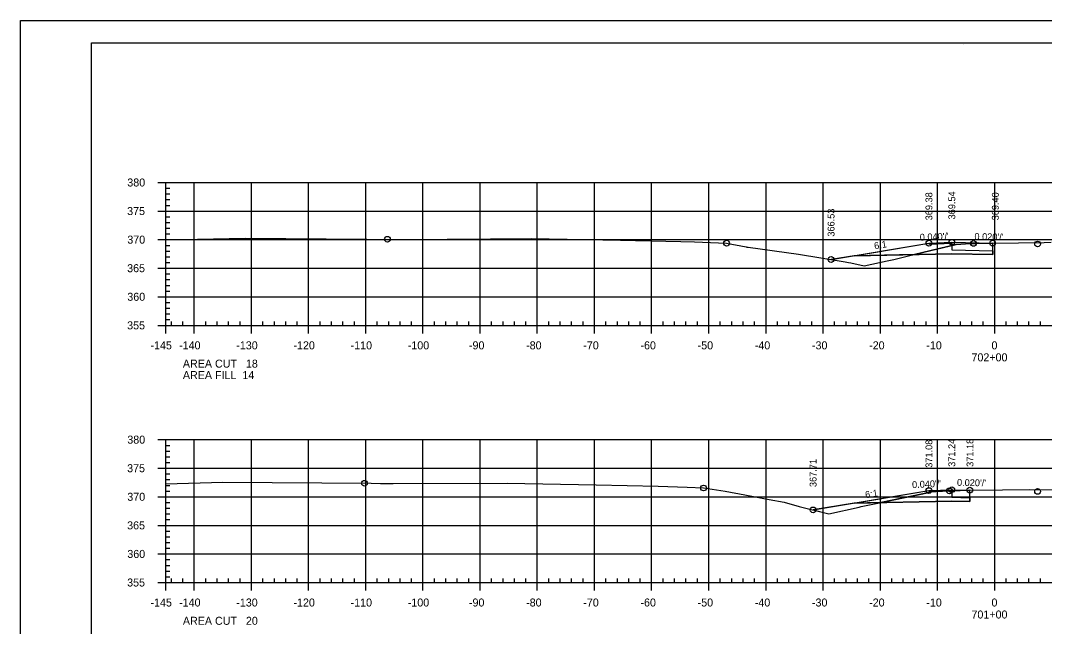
# Model space of a CAD drawing. Extents: x 1359801 to 1362404, y 372415 to 374228.
# Drawn here: x 1360417.1 to 1360596.2, y 372628.5 to 372734.6 of the extents above; entities that cross this region are included whole.
import ezdxf

# ---------------------------------------------------------------- set-up
doc = ezdxf.new("R2010")
doc.units = 0
for name, color, linetype in [('S_DRG_PT_SYM', 7, 'Continuous'), ('S_ELECTRIC_UTILITIES_ANNOT', 7, 'Continuous'), ('S_IRON_PIN', 7, 'Continuous'), ('S_MAILBOX', 7, 'Continuous'), ('S_PRIMARY_CTL', 7, 'Continuous'), ('S_SANITARY_SEWER', 7, 'Continuous'), ('S_SHOULDER', 7, 'Continuous'), ('S_UNDERGROUND_CABLE', 7, 'Continuous'), ('S_UTL_PT_SYM', 7, 'Continuous'), ('S_WATER_UTILITIES', 7, 'Continuous')]:
    doc.layers.add(name, color=color, linetype=linetype)

msp = doc.modelspace()

# ---------------------------------------------------------------- linework, layer by layer
at = {"layer": 'S_DRG_PT_SYM'}
for points in [[(1360442.53, 372696.24), (1360456.45, 372696.5), (1360477.73, 372696.35), (1360484.11, 372696.3), (1360499.32, 372696.38), (1360506.53, 372696.43), (1360522.09, 372696.14), (1360532.62, 372695.95), (1360535.04, 372695.85), (1360540.63, 372695.63), (1360544.04, 372694.99), (1360544.17, 372694.96), (1360544.42, 372694.93), (1360553.22, 372693.71), (1360561.39, 372692.36), (1360561.95, 372692.27), (1360562.38, 372692.17), (1360564.72, 372691.64), (1360568.75, 372692.52), (1360569.89, 372692.8), (1360572.94, 372693.53), (1360580.78, 372695.39), (1360583.22, 372695.55), (1360583.83, 372695.58), (1360584.32, 372695.59), (1360587.18, 372695.64), (1360596.2, 372695.77), (1360597.43, 372695.79)], [(1360442.53, 372653.54), (1360452.52, 372653.8), (1360478.47, 372653.61), (1360480.08, 372653.6), (1360482.34, 372653.6), (1360502.28, 372653.65), (1360517.84, 372653.34), (1360528.64, 372653.12), (1360533.74, 372652.91), (1360536.62, 372652.79), (1360539.62, 372652.33), (1360540.37, 372652.22), (1360543.83, 372651.57), (1360548.08, 372650.79), (1360550.7, 372650.3), (1360553.33, 372649.55), (1360558.54, 372648.28), (1360563.83, 372649.46), (1360564.2, 372649.53), (1360566.81, 372650.07), (1360574.98, 372651.78), (1360576.71, 372652.15), (1360577.22, 372652.17), (1360579.61, 372652.28), (1360581.52, 372652.36), (1360583.18, 372652.43), (1360588.92, 372652.49), (1360593.56, 372652.55), (1360598.01, 372652.44)]]:
    msp.add_lwpolyline(points, dxfattribs=at)
at = {"layer": 'S_ELECTRIC_UTILITIES_ANNOT'}
for p, q in [((1360573.49, 372693.65), (1360562.94, 372693.44)), ((1360573.49, 372693.65), (1360580.03, 372693.79)), ((1360562.94, 372693.44), (1360558.91, 372692.77)), ((1360567.61, 372650.24), (1360580.03, 372650.49)), ((1360562.94, 372650.15), (1360555.77, 372648.95)), ((1360567.61, 372650.24), (1360562.94, 372650.15))]:
    msp.add_line(p, q, dxfattribs=at)
for points in [[(1360587.18, 372695.64), (1360584.32, 372695.59), (1360583.83, 372695.58), (1360583.22, 372695.55), (1360580.78, 372695.39), (1360573.49, 372693.65)], [(1360580.03, 372693.79), (1360587.18, 372693.64), (1360587.18, 372695.48), (1360587.18, 372695.64)], [(1360558.91, 372692.77), (1360561.39, 372692.36), (1360561.95, 372692.27), (1360562.38, 372692.17), (1360564.72, 372691.64), (1360568.75, 372692.52), (1360569.89, 372692.8), (1360572.94, 372693.53), (1360573.49, 372693.65)], [(1360583.18, 372652.43), (1360581.52, 372652.36), (1360579.61, 372652.28), (1360577.22, 372652.17), (1360576.71, 372652.15), (1360574.98, 372651.78), (1360567.61, 372650.24)], [(1360580.03, 372650.49), (1360583.18, 372650.43), (1360583.18, 372652.26), (1360583.18, 372652.43)], [(1360555.77, 372648.95), (1360558.54, 372648.28), (1360563.83, 372649.46), (1360564.2, 372649.53), (1360566.81, 372650.07), (1360567.61, 372650.24)]]:
    msp.add_lwpolyline(points, dxfattribs=at)
at = {"layer": 'S_MAILBOX'}
for p, q in [((1360442.53, 372706.25), (1360732.53, 372706.25)), ((1360442.53, 372681.25), (1360442.53, 372706.25)), ((1360447.53, 372681.25), (1360447.53, 372706.25)), ((1360457.53, 372681.25), (1360457.53, 372706.25)), ((1360467.53, 372681.25), (1360467.53, 372706.25)), ((1360477.53, 372681.25), (1360477.53, 372706.25)), ((1360487.53, 372681.25), (1360487.53, 372706.25)), ((1360497.53, 372681.25), (1360497.53, 372706.25)), ((1360507.53, 372681.25), (1360507.53, 372706.25)), ((1360517.53, 372681.25), (1360517.53, 372706.25)), ((1360527.53, 372681.25), (1360527.53, 372706.25)), ((1360537.53, 372681.25), (1360537.53, 372706.25)), ((1360547.53, 372681.25), (1360547.53, 372706.25)), ((1360557.53, 372681.25), (1360557.53, 372706.25)), ((1360567.53, 372681.25), (1360567.53, 372706.25)), ((1360577.53, 372681.25), (1360577.53, 372706.25)), ((1360587.53, 372681.25), (1360587.53, 372706.25)), ((1360442.53, 372701.25), (1360732.53, 372701.25)), ((1360442.53, 372696.25), (1360732.53, 372696.25)), ((1360442.53, 372691.25), (1360732.53, 372691.25)), ((1360442.53, 372686.25), (1360732.53, 372686.25)), ((1360442.53, 372681.25), (1360732.53, 372681.25)), ((1360442.53, 372661.25), (1360732.53, 372661.25)), ((1360442.53, 372636.25), (1360442.53, 372661.25)), ((1360447.53, 372636.25), (1360447.53, 372661.25)), ((1360457.53, 372636.25), (1360457.53, 372661.25)), ((1360467.53, 372636.25), (1360467.53, 372661.25)), ((1360477.53, 372636.25), (1360477.53, 372661.25)), ((1360487.53, 372636.25), (1360487.53, 372661.25)), ((1360497.53, 372636.25), (1360497.53, 372661.25)), ((1360507.53, 372636.25), (1360507.53, 372661.25)), ((1360517.53, 372636.25), (1360517.53, 372661.25)), ((1360527.53, 372636.25), (1360527.53, 372661.25)), ((1360537.53, 372636.25), (1360537.53, 372661.25)), ((1360547.53, 372636.25), (1360547.53, 372661.25)), ((1360557.53, 372636.25), (1360557.53, 372661.25)), ((1360567.53, 372636.25), (1360567.53, 372661.25)), ((1360577.53, 372636.25), (1360577.53, 372661.25)), ((1360587.53, 372636.25), (1360587.53, 372661.25)), ((1360442.53, 372656.25), (1360732.53, 372656.25)), ((1360442.53, 372651.25), (1360732.53, 372651.25)), ((1360442.53, 372646.25), (1360732.53, 372646.25)), ((1360442.53, 372641.25), (1360732.53, 372641.25)), ((1360442.53, 372636.25), (1360732.53, 372636.25))]:
    msp.add_line(p, q, dxfattribs=at)
at = {"layer": 'S_SANITARY_SEWER'}
for points in [[(1360558.91, 372692.77), (1360576.03, 372695.63), (1360580.03, 372695.79), (1360587.18, 372695.64)], [(1360555.77, 372648.95), (1360576.03, 372652.33), (1360580.03, 372652.49), (1360583.18, 372652.43)]]:
    msp.add_lwpolyline(points, dxfattribs=at)
at = {"layer": 'S_SHOULDER'}
msp.add_line((1360417.13, 372734.6), (1360750.46, 372734.6), dxfattribs=at)
for points in [[(1360417.12, 372734.6), (1360750.46, 372734.6), (1360750.46, 372521.26), (1360417.12, 372521.26)], [(1360663.45, 372730.71), (1360663.45, 372720.83), (1360699.18, 372720.83), (1360699.18, 372717.91), (1360722.38, 372717.91), (1360722.38, 372693.57), (1360745.71, 372693.57), (1360745.71, 372525.25), (1360429.53, 372525.25), (1360429.53, 372730.71)]]:
    msp.add_lwpolyline(points, close=True, dxfattribs=at)
for points in [[(1360562.94, 372693.44), (1360576.03, 372695.63), (1360576.05, 372695.46), (1360580.03, 372695.62)], [(1360580.03, 372695.62), (1360580.03, 372694.45), (1360587.18, 372694.31)], [(1360587.18, 372694.31), (1360587.18, 372693.64), (1360580.03, 372693.79), (1360562.94, 372693.44)], [(1360562.94, 372650.15), (1360576.03, 372652.33), (1360576.05, 372652.16), (1360580.03, 372652.32)], [(1360580.03, 372652.32), (1360580.03, 372651.16), (1360583.18, 372651.09)], [(1360583.18, 372651.09), (1360583.18, 372650.43), (1360580.03, 372650.49), (1360562.94, 372650.15)]]:
    msp.add_lwpolyline(points, dxfattribs=at)
for centre in [(1360481.31, 372696.32), (1360540.63, 372695.63), (1360576.03, 372695.63), (1360580.03, 372695.79), (1360583.83, 372695.58), (1360587.18, 372695.64), (1360595.03, 372695.49), (1360558.91, 372692.77), (1360477.3, 372653.62), (1360536.62, 372652.79), (1360576.03, 372652.33), (1360579.61, 372652.28), (1360580.03, 372652.49), (1360583.18, 372652.43), (1360595.03, 372652.19), (1360555.77, 372648.95)]:
    msp.add_circle(centre, 0.5, dxfattribs=at)
at = {"layer": 'S_UNDERGROUND_CABLE'}
for points in [[(1360562.94, 372693.44), (1360580.03, 372693.79), (1360587.18, 372693.64), (1360587.18, 372695.48), (1360587.18, 372695.64)], [(1360562.94, 372650.15), (1360580.03, 372650.49), (1360583.18, 372650.43), (1360583.18, 372652.26), (1360583.18, 372652.43)]]:
    msp.add_lwpolyline(points, dxfattribs=at)
at = {"layer": 'S_UTL_PT_SYM'}
for p, q in [((1360429.53, 372730.71), (1360745.71, 372730.71)), ((1360429.53, 372525.25), (1360429.53, 372730.71)), ((1360582.05, 372730.45), (1360582.05, 372730.45)), ((1360582.05, 372730.45), (1360582.05, 372730.45))]:
    msp.add_line(p, q, dxfattribs=at)
at = {"layer": 'S_WATER_UTILITIES'}
for p, q in [((1360441.13, 372706.25), (1360442.53, 372706.25)), ((1360442.53, 372681.25), (1360442.53, 372706.25)), ((1360442.53, 372705.25), (1360443.23, 372705.25)), ((1360442.53, 372704.25), (1360443.23, 372704.25)), ((1360442.53, 372703.25), (1360443.23, 372703.25)), ((1360441.13, 372701.25), (1360442.53, 372701.25)), ((1360442.53, 372702.25), (1360443.23, 372702.25)), ((1360442.53, 372700.25), (1360443.23, 372700.25)), ((1360442.53, 372699.25), (1360443.23, 372699.25)), ((1360442.53, 372698.25), (1360443.23, 372698.25)), ((1360442.53, 372697.25), (1360443.23, 372697.25)), ((1360441.13, 372696.25), (1360442.53, 372696.25)), ((1360442.53, 372695.25), (1360443.23, 372695.25)), ((1360442.53, 372694.25), (1360443.23, 372694.25)), ((1360442.53, 372693.25), (1360443.23, 372693.25)), ((1360442.53, 372692.25), (1360443.23, 372692.25)), ((1360441.13, 372691.25), (1360442.53, 372691.25)), ((1360442.53, 372690.25), (1360443.23, 372690.25)), ((1360442.53, 372689.25), (1360443.23, 372689.25)), ((1360442.53, 372688.25), (1360443.23, 372688.25)), ((1360442.53, 372687.25), (1360443.23, 372687.25)), ((1360441.13, 372686.25), (1360442.53, 372686.25)), ((1360442.53, 372685.25), (1360443.23, 372685.25)), ((1360442.53, 372684.25), (1360443.23, 372684.25)), ((1360442.53, 372683.25), (1360443.23, 372683.25)), ((1360441.13, 372681.25), (1360442.53, 372681.25)), ((1360442.53, 372682.25), (1360443.23, 372682.25)), ((1360442.53, 372681.25), (1360442.53, 372681.95)), ((1360442.53, 372681.25), (1360732.53, 372681.25)), ((1360442.53, 372679.85), (1360442.53, 372681.25)), ((1360443.53, 372681.25), (1360443.53, 372681.95)), ((1360445.53, 372681.25), (1360445.53, 372681.95)), ((1360447.53, 372679.85), (1360447.53, 372681.25)), ((1360449.53, 372681.25), (1360449.53, 372681.95)), ((1360451.53, 372681.25), (1360451.53, 372681.95)), ((1360453.53, 372681.25), (1360453.53, 372681.95)), ((1360455.53, 372681.25), (1360455.53, 372681.95)), ((1360457.53, 372679.85), (1360457.53, 372681.25)), ((1360459.53, 372681.25), (1360459.53, 372681.95)), ((1360461.53, 372681.25), (1360461.53, 372681.95)), ((1360463.53, 372681.25), (1360463.53, 372681.95)), ((1360465.53, 372681.25), (1360465.53, 372681.95)), ((1360467.53, 372679.85), (1360467.53, 372681.25)), ((1360469.53, 372681.25), (1360469.53, 372681.95)), ((1360471.53, 372681.25), (1360471.53, 372681.95)), ((1360473.53, 372681.25), (1360473.53, 372681.95)), ((1360475.53, 372681.25), (1360475.53, 372681.95)), ((1360477.53, 372679.85), (1360477.53, 372681.25)), ((1360479.53, 372681.25), (1360479.53, 372681.95)), ((1360481.53, 372681.25), (1360481.53, 372681.95)), ((1360483.53, 372681.25), (1360483.53, 372681.95)), ((1360485.53, 372681.25), (1360485.53, 372681.95)), ((1360487.53, 372679.85), (1360487.53, 372681.25)), ((1360489.53, 372681.25), (1360489.53, 372681.95)), ((1360491.53, 372681.25), (1360491.53, 372681.95)), ((1360493.53, 372681.25), (1360493.53, 372681.95)), ((1360495.53, 372681.25), (1360495.53, 372681.95)), ((1360497.53, 372679.85), (1360497.53, 372681.25)), ((1360499.53, 372681.25), (1360499.53, 372681.95)), ((1360501.53, 372681.25), (1360501.53, 372681.95)), ((1360503.53, 372681.25), (1360503.53, 372681.95)), ((1360505.53, 372681.25), (1360505.53, 372681.95)), ((1360507.53, 372679.85), (1360507.53, 372681.25)), ((1360509.53, 372681.25), (1360509.53, 372681.95)), ((1360511.53, 372681.25), (1360511.53, 372681.95)), ((1360513.53, 372681.25), (1360513.53, 372681.95)), ((1360515.53, 372681.25), (1360515.53, 372681.95)), ((1360517.53, 372679.85), (1360517.53, 372681.25)), ((1360519.53, 372681.25), (1360519.53, 372681.95)), ((1360521.53, 372681.25), (1360521.53, 372681.95)), ((1360523.53, 372681.25), (1360523.53, 372681.95)), ((1360525.53, 372681.25), (1360525.53, 372681.95)), ((1360527.53, 372679.85), (1360527.53, 372681.25)), ((1360529.53, 372681.25), (1360529.53, 372681.95)), ((1360531.53, 372681.25), (1360531.53, 372681.95)), ((1360533.53, 372681.25), (1360533.53, 372681.95)), ((1360535.53, 372681.25), (1360535.53, 372681.95)), ((1360537.53, 372679.85), (1360537.53, 372681.25)), ((1360539.53, 372681.25), (1360539.53, 372681.95)), ((1360541.53, 372681.25), (1360541.53, 372681.95)), ((1360543.53, 372681.25), (1360543.53, 372681.95)), ((1360545.53, 372681.25), (1360545.53, 372681.95)), ((1360547.53, 372679.85), (1360547.53, 372681.25)), ((1360549.53, 372681.25), (1360549.53, 372681.95)), ((1360551.53, 372681.25), (1360551.53, 372681.95)), ((1360553.53, 372681.25), (1360553.53, 372681.95)), ((1360555.53, 372681.25), (1360555.53, 372681.95)), ((1360557.53, 372679.85), (1360557.53, 372681.25)), ((1360559.53, 372681.25), (1360559.53, 372681.95)), ((1360561.53, 372681.25), (1360561.53, 372681.95)), ((1360563.53, 372681.25), (1360563.53, 372681.95)), ((1360565.53, 372681.25), (1360565.53, 372681.95)), ((1360567.53, 372679.85), (1360567.53, 372681.25)), ((1360569.53, 372681.25), (1360569.53, 372681.95)), ((1360571.53, 372681.25), (1360571.53, 372681.95)), ((1360573.53, 372681.25), (1360573.53, 372681.95)), ((1360575.53, 372681.25), (1360575.53, 372681.95)), ((1360577.53, 372679.85), (1360577.53, 372681.25)), ((1360579.53, 372681.25), (1360579.53, 372681.95)), ((1360581.53, 372681.25), (1360581.53, 372681.95)), ((1360583.53, 372681.25), (1360583.53, 372681.95)), ((1360585.53, 372681.25), (1360585.53, 372681.95)), ((1360587.53, 372679.85), (1360587.53, 372681.25)), ((1360589.53, 372681.25), (1360589.53, 372681.95)), ((1360591.53, 372681.25), (1360591.53, 372681.95)), ((1360593.53, 372681.25), (1360593.53, 372681.95)), ((1360595.53, 372681.25), (1360595.53, 372681.95)), ((1360441.13, 372661.25), (1360442.53, 372661.25)), ((1360442.53, 372636.25), (1360442.53, 372661.25)), ((1360442.53, 372660.25), (1360443.23, 372660.25)), ((1360442.53, 372659.25), (1360443.23, 372659.25)), ((1360442.53, 372658.25), (1360443.23, 372658.25)), ((1360441.13, 372656.25), (1360442.53, 372656.25)), ((1360442.53, 372657.25), (1360443.23, 372657.25)), ((1360442.53, 372655.25), (1360443.23, 372655.25)), ((1360442.53, 372654.25), (1360443.23, 372654.25)), ((1360442.53, 372653.25), (1360443.23, 372653.25)), ((1360441.13, 372651.25), (1360442.53, 372651.25)), ((1360442.53, 372652.25), (1360443.23, 372652.25)), ((1360442.53, 372650.25), (1360443.23, 372650.25)), ((1360442.53, 372649.25), (1360443.23, 372649.25)), ((1360442.53, 372648.25), (1360443.23, 372648.25)), ((1360442.53, 372647.25), (1360443.23, 372647.25)), ((1360441.13, 372646.25), (1360442.53, 372646.25)), ((1360442.53, 372645.25), (1360443.23, 372645.25)), ((1360442.53, 372644.25), (1360443.23, 372644.25)), ((1360442.53, 372643.25), (1360443.23, 372643.25)), ((1360442.53, 372642.25), (1360443.23, 372642.25)), ((1360441.13, 372641.25), (1360442.53, 372641.25)), ((1360442.53, 372640.25), (1360443.23, 372640.25)), ((1360442.53, 372639.25), (1360443.23, 372639.25)), ((1360442.53, 372638.25), (1360443.23, 372638.25)), ((1360441.13, 372636.25), (1360442.53, 372636.25)), ((1360442.53, 372637.25), (1360443.23, 372637.25)), ((1360442.53, 372636.25), (1360442.53, 372636.95)), ((1360442.53, 372636.25), (1360732.53, 372636.25)), ((1360442.53, 372634.85), (1360442.53, 372636.25)), ((1360443.53, 372636.25), (1360443.53, 372636.95)), ((1360445.53, 372636.25), (1360445.53, 372636.95)), ((1360447.53, 372634.85), (1360447.53, 372636.25)), ((1360449.53, 372636.25), (1360449.53, 372636.95)), ((1360451.53, 372636.25), (1360451.53, 372636.95)), ((1360453.53, 372636.25), (1360453.53, 372636.95)), ((1360455.53, 372636.25), (1360455.53, 372636.95)), ((1360457.53, 372634.85), (1360457.53, 372636.25)), ((1360459.53, 372636.25), (1360459.53, 372636.95)), ((1360461.53, 372636.25), (1360461.53, 372636.95)), ((1360463.53, 372636.25), (1360463.53, 372636.95)), ((1360465.53, 372636.25), (1360465.53, 372636.95)), ((1360467.53, 372634.85), (1360467.53, 372636.25)), ((1360469.53, 372636.25), (1360469.53, 372636.95)), ((1360471.53, 372636.25), (1360471.53, 372636.95)), ((1360473.53, 372636.25), (1360473.53, 372636.95)), ((1360475.53, 372636.25), (1360475.53, 372636.95)), ((1360477.53, 372634.85), (1360477.53, 372636.25)), ((1360479.53, 372636.25), (1360479.53, 372636.95)), ((1360481.53, 372636.25), (1360481.53, 372636.95)), ((1360483.53, 372636.25), (1360483.53, 372636.95)), ((1360485.53, 372636.25), (1360485.53, 372636.95)), ((1360487.53, 372634.85), (1360487.53, 372636.25)), ((1360489.53, 372636.25), (1360489.53, 372636.95)), ((1360491.53, 372636.25), (1360491.53, 372636.95)), ((1360493.53, 372636.25), (1360493.53, 372636.95)), ((1360495.53, 372636.25), (1360495.53, 372636.95)), ((1360497.53, 372634.85), (1360497.53, 372636.25)), ((1360499.53, 372636.25), (1360499.53, 372636.95)), ((1360501.53, 372636.25), (1360501.53, 372636.95)), ((1360503.53, 372636.25), (1360503.53, 372636.95)), ((1360505.53, 372636.25), (1360505.53, 372636.95)), ((1360507.53, 372634.85), (1360507.53, 372636.25)), ((1360509.53, 372636.25), (1360509.53, 372636.95)), ((1360511.53, 372636.25), (1360511.53, 372636.95)), ((1360513.53, 372636.25), (1360513.53, 372636.95)), ((1360515.53, 372636.25), (1360515.53, 372636.95)), ((1360517.53, 372634.85), (1360517.53, 372636.25)), ((1360519.53, 372636.25), (1360519.53, 372636.95)), ((1360521.53, 372636.25), (1360521.53, 372636.95)), ((1360523.53, 372636.25), (1360523.53, 372636.95)), ((1360525.53, 372636.25), (1360525.53, 372636.95)), ((1360527.53, 372634.85), (1360527.53, 372636.25)), ((1360529.53, 372636.25), (1360529.53, 372636.95)), ((1360531.53, 372636.25), (1360531.53, 372636.95)), ((1360533.53, 372636.25), (1360533.53, 372636.95)), ((1360535.53, 372636.25), (1360535.53, 372636.95)), ((1360537.53, 372634.85), (1360537.53, 372636.25)), ((1360539.53, 372636.25), (1360539.53, 372636.95)), ((1360541.53, 372636.25), (1360541.53, 372636.95)), ((1360543.53, 372636.25), (1360543.53, 372636.95)), ((1360545.53, 372636.25), (1360545.53, 372636.95)), ((1360547.53, 372634.85), (1360547.53, 372636.25)), ((1360549.53, 372636.25), (1360549.53, 372636.95)), ((1360551.53, 372636.25), (1360551.53, 372636.95)), ((1360553.53, 372636.25), (1360553.53, 372636.95)), ((1360555.53, 372636.25), (1360555.53, 372636.95)), ((1360557.53, 372634.85), (1360557.53, 372636.25)), ((1360559.53, 372636.25), (1360559.53, 372636.95)), ((1360561.53, 372636.25), (1360561.53, 372636.95)), ((1360563.53, 372636.25), (1360563.53, 372636.95)), ((1360565.53, 372636.25), (1360565.53, 372636.95)), ((1360567.53, 372634.85), (1360567.53, 372636.25)), ((1360569.53, 372636.25), (1360569.53, 372636.95)), ((1360571.53, 372636.25), (1360571.53, 372636.95)), ((1360573.53, 372636.25), (1360573.53, 372636.95)), ((1360575.53, 372636.25), (1360575.53, 372636.95)), ((1360577.53, 372634.85), (1360577.53, 372636.25)), ((1360579.53, 372636.25), (1360579.53, 372636.95)), ((1360581.53, 372636.25), (1360581.53, 372636.95)), ((1360583.53, 372636.25), (1360583.53, 372636.95)), ((1360585.53, 372636.25), (1360585.53, 372636.95)), ((1360587.53, 372634.85), (1360587.53, 372636.25)), ((1360589.53, 372636.25), (1360589.53, 372636.95)), ((1360591.53, 372636.25), (1360591.53, 372636.95)), ((1360593.53, 372636.25), (1360593.53, 372636.95)), ((1360595.53, 372636.25), (1360595.53, 372636.95))]:
    msp.add_line(p, q, dxfattribs=at)

# ---------------------------------------------------------------- texts
at = {"layer": 'S_IRON_PIN'}
for s, rotation, p in [('369.38', 90, (1360576.63, 372699.63)), ('369.54', 90, (1360580.63, 372699.79)), ('369.40', 90, (1360588.24, 372699.63)), ('366.53', 90, (1360559.51, 372696.77)), ("0.040'/'", 2.2906, (1360574.45, 372696.06)), ("0.020'/'", 358.8542, (1360583.98, 372696.21)), ('6:1', 9.4623, (1360566.54, 372694.55)), ('371.24', 90, (1360580.63, 372656.49)), ('371.18', 90, (1360583.81, 372656.49)), ('371.08', 90, (1360576.63, 372656.33)), ('367.71', 90, (1360556.37, 372652.95)), ("0.040'/'", 2.2906, (1360573.1, 372652.77)), ("0.020'/'", 358.8542, (1360580.93, 372653.17)), ('6:1', 9.4623, (1360564.97, 372650.99))]:
    msp.add_text(s, height=1.2, rotation=rotation, dxfattribs=at).set_placement(p)
at = {"layer": 'S_PRIMARY_CTL'}
for s, p in [('380', (1360435.81, 372705.55)), ('375', (1360435.78, 372700.55)), ('370', (1360435.81, 372695.55)), ('365', (1360435.78, 372690.55)), ('360', (1360435.81, 372685.55)), ('355', (1360435.78, 372680.55)), ('-145', (1360439.86, 372677.05)), ('-140', (1360444.87, 372677.05)), ('-130', (1360454.87, 372677.05)), ('-120', (1360464.87, 372677.05)), ('-110', (1360474.87, 372677.05)), ('-100', (1360484.87, 372677.05)), ('-90', (1360495.57, 372677.05)), ('-80', (1360505.57, 372677.05)), ('-70', (1360515.57, 372677.05)), ('-60', (1360525.57, 372677.05)), ('-50', (1360535.57, 372677.05)), ('-40', (1360545.57, 372677.05)), ('-30', (1360555.57, 372677.05)), ('-20', (1360565.57, 372677.05)), ('-10', (1360575.57, 372677.05)), ('0', (1360586.97, 372677.05)), ('702+00', (1360583.47, 372674.95)), ('AREA CUT   18', (1360445.53, 372673.85)), ('AREA FILL  14', (1360445.53, 372671.85)), ('380', (1360435.81, 372660.55)), ('375', (1360435.78, 372655.55)), ('370', (1360435.81, 372650.55)), ('365', (1360435.78, 372645.55)), ('360', (1360435.81, 372640.55)), ('355', (1360435.78, 372635.55)), ('-145', (1360439.86, 372632.05)), ('-140', (1360444.87, 372632.05)), ('-130', (1360454.87, 372632.05)), ('-120', (1360464.87, 372632.05)), ('-110', (1360474.87, 372632.05)), ('-100', (1360484.87, 372632.05)), ('-90', (1360495.57, 372632.05)), ('-80', (1360505.57, 372632.05)), ('-70', (1360515.57, 372632.05)), ('-60', (1360525.57, 372632.05)), ('-50', (1360535.57, 372632.05)), ('-40', (1360545.57, 372632.05)), ('-30', (1360555.57, 372632.05)), ('-20', (1360565.57, 372632.05)), ('-10', (1360575.57, 372632.05)), ('0', (1360586.97, 372632.05)), ('701+00', (1360583.47, 372629.95)), ('AREA CUT   20', (1360445.53, 372628.85))]:
    msp.add_text(s, height=1.4, dxfattribs=at).set_placement(p)
at = {"layer": 'S_SHOULDER'}
for p in [(1360532.58, 372695.9), (1360528.6, 372653.07)]:
    msp.add_text('+', height=0.1, dxfattribs=at).set_placement(p)

doc.saveas('drawing.dxf')
